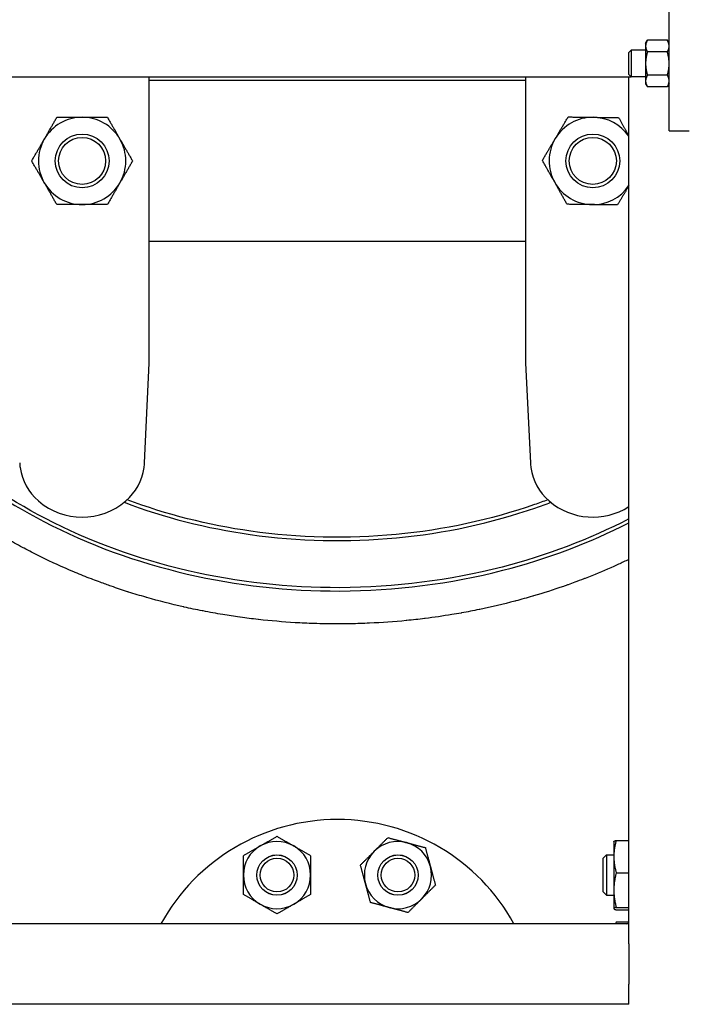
# Model space of a CAD drawing. Header units: inches. Extents: x 24 to 1128, y -69 to 748.
# Tile 546 of 656: x 968 to 981, y 294 to 312. Entities that reach past the tile are written whole.
import ezdxf

# ---------------------------------------------------------------- set-up
doc = ezdxf.new("R2010")
doc.units = ezdxf.units.IN
doc.header["$LTSCALE"] = 32
doc.header["$MEASUREMENT"] = 0
doc.layers.add('Visible (ANSI)', color=7, linetype='Continuous', lineweight=30)

msp = doc.modelspace()

# ---------------------------------------------------------------- linework, layer by layer
at = {"layer": 'Visible (ANSI)'}
for p, q in [((980.20453, 310.10867), (980.20453, 312.60867)), ((979.76653, 311.73367), (979.80003, 311.79168)), ((979.76653, 311.73367), (979.76653, 311.68343)), ((980.17104, 311.79168), (979.80003, 311.79168)), ((980.20453, 311.73367), (980.17104, 311.79168)), ((979.45453, 311.56148), (979.5003, 311.60867)), ((979.45453, 311.15586), (979.45453, 311.56148)), ((979.5003, 311.60867), (979.5003, 311.10867)), ((979.76653, 311.60867), (979.5003, 311.60867)), ((979.76653, 311.68343), (979.76653, 311.35867)), ((980.17104, 311.57518), (979.80003, 311.57518)), ((979.76653, 311.35867), (979.76653, 311.03391)), ((902.45453, 311.10867), (979.45453, 311.10867)), ((970.53453, 307.74513), (970.53453, 311.10867)), ((970.53453, 311.04617), (977.53453, 311.04617)), ((977.53453, 311.10867), (977.53453, 307.74513)), ((979.45453, 311.15586), (979.5003, 311.10867)), ((979.45453, 311.10867), (979.5003, 311.10867)), ((979.45453, 295.35867), (979.45453, 311.10867)), ((979.76653, 311.10867), (979.5003, 311.10867)), ((979.76653, 311.03391), (979.76653, 310.98367)), ((980.17104, 311.14216), (979.80003, 311.14216)), ((979.76653, 310.98367), (979.80003, 310.92566)), ((980.17104, 310.92566), (979.80003, 310.92566)), ((980.20453, 310.98367), (980.17104, 310.92566)), ((980.20453, 310.10867), (980.57953, 310.10867)), ((977.53453, 308.04617), (970.53453, 308.04617)), ((970.53453, 305.78475), (970.53453, 307.74513)), ((977.53453, 307.74513), (977.53453, 305.78475)), ((970.44599, 303.9335), (970.53453, 305.78475)), ((977.53453, 305.78475), (977.62308, 303.9335)), ((979.22062, 296.90823), (979.45453, 296.90823)), ((979.17553, 296.88738), (979.17608, 296.88854)), ((979.17553, 296.88738), (979.17553, 296.60732)), ((978.97453, 296.57488), (979.03703, 296.63738)), ((978.97453, 295.94988), (978.97453, 296.57488)), ((979.03703, 296.63738), (979.03703, 295.88738)), ((979.03703, 296.63738), (979.17553, 296.63738)), ((979.17553, 296.60732), (979.17553, 295.98348)), ((979.22062, 296.3064), (979.45453, 296.3064)), ((979.17553, 295.98348), (979.17553, 295.63854)), ((978.97453, 295.94988), (979.03703, 295.88738)), ((979.03703, 295.88738), (979.17553, 295.88738)), ((979.17553, 295.63854), (979.17553, 295.63738)), ((979.17553, 295.63738), (979.17608, 295.63621)), ((979.22062, 295.66055), (979.45453, 295.66055)), ((979.22062, 295.61652), (979.45453, 295.61652)), ((979.45453, 295.35867), (902.45453, 295.35867)), ((979.20464, 295.35867), (979.20975, 295.36965)), ((979.22062, 295.3916), (979.45453, 295.3916)), ((979.41227, 295.35867), (979.45453, 295.37206)), ((979.45453, 294.98367), (979.45453, 295.35867)), ((979.45453, 294.98367), (979.45453, 294.23367)), ((979.45453, 293.85867), (979.45453, 294.23367)), ((979.45453, 293.85867), (902.45453, 293.85867))]:
    msp.add_line(p, q, dxfattribs=at)
for centre, radius in [((969.28453, 309.54617), 0.50016), ((969.28453, 309.54617), 0.5), ((969.28453, 309.54617), 0.4375), ((978.78453, 309.54617), 0.50016), ((978.78453, 309.54617), 0.5), ((978.78453, 309.54617), 0.4375), ((972.90944, 296.26238), 0.37513), ((972.90944, 296.26238), 0.375), ((972.90944, 296.26238), 0.3125), ((975.15962, 296.26238), 0.37513), ((975.15962, 296.26238), 0.375), ((975.15962, 296.26238), 0.3125)]:
    msp.add_circle(centre, radius, dxfattribs=at)
for centre, radius, start, end in [((969.28453, 309.54617), 0.8125, 90, 150), ((969.28453, 309.54617), 0.8125, 30, 90), ((978.78453, 309.54617), 0.8125, 89.252043, 149.252043), ((978.78453, 309.54617), 0.8125, 34.450483, 89.252043), ((969.28453, 309.54617), 0.8125, 150, 210), ((969.28453, 309.54617), 0.8125, 330, 30), ((978.78453, 309.54617), 0.8125, 149.252043, 209.252043), ((969.28453, 309.54617), 0.8125, 210, 270), ((969.28453, 309.54617), 0.8125, 270, 330), ((978.78453, 309.54617), 0.8125, 209.252043, 269.252043), ((978.78453, 309.54617), 0.8125, 269.252043, 325.549517), ((969.12193, 303.98127), 1, 187.965548, 229.428759), ((969.44713, 303.98127), 1, 310.571241, 352.034452), ((978.62193, 303.98127), 1, 187.965548, 229.428759), ((969.28453, 304.17117), 1.25, 229.428759, 310.571241), ((978.78453, 304.17117), 1.25, 229.428759, 302.411754), ((974.03453, 293.54617), 3.75, 28.903335, 151.096665), ((972.90944, 296.26238), 0.625, 120, 180), ((972.90944, 296.26238), 0.625, 60, 120), ((972.90944, 296.26238), 0.625, 0, 60), ((975.15962, 296.26238), 0.625, 75, 135), ((975.15962, 296.26238), 0.625, 15, 75), ((975.15962, 296.26238), 0.625, 135, 195), ((975.15962, 296.26238), 0.625, 315, 15), ((972.90944, 296.26238), 0.625, 180, 240), ((972.90944, 296.26238), 0.625, 300, 0), ((975.15962, 296.26238), 0.625, 195, 255), ((975.15962, 296.26238), 0.625, 255, 315), ((972.90944, 296.26238), 0.625, 240, 300)]:
    msp.add_arc(centre, radius, start, end, dxfattribs=at)
for points, weights in [([(979.80003, 311.79168), (979.76653, 311.73367), (979.76653, 311.68343)], [1, 1.0379548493, 1]), ([(980.20453, 311.68343), (980.20453, 311.73367), (980.17104, 311.79168)], [1, 1.0379548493, 1]), ([(979.76653, 311.68343), (979.76653, 311.63319), (979.80003, 311.57518)], [1, 1.0379548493, 1]), ([(979.80003, 311.57518), (979.76653, 311.45915), (979.76653, 311.35867)], [1, 1.0379548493, 1]), ([(980.17104, 311.57518), (980.20453, 311.63319), (980.20453, 311.68343)], [1, 1.0379548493, 1]), ([(980.20453, 311.35867), (980.20453, 311.45915), (980.17104, 311.57518)], [1, 1.0379548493, 1]), ([(979.76653, 311.35867), (979.76653, 311.25819), (979.80003, 311.14216)], [1, 1.0379548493, 1]), ([(980.17104, 311.14216), (980.20453, 311.25819), (980.20453, 311.35867)], [1, 1.0379548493, 1]), ([(979.80003, 311.14216), (979.76653, 311.08415), (979.76653, 311.03391)], [1, 1.0379548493, 1]), ([(979.76653, 311.03391), (979.76653, 310.98367), (979.80003, 310.92566)], [1, 1.0379548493, 1]), ([(980.20453, 311.03391), (980.20453, 311.08415), (980.17104, 311.14216)], [1, 1.0379548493, 1]), ([(980.17104, 310.92566), (980.20453, 310.98367), (980.20453, 311.03391)], [1, 1.0379548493, 1]), ([(968.58089, 309.95242), (968.68974, 310.14096), (968.81544, 310.35867)], [1, 1.0379548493, 1]), ([(968.81544, 310.35867), (969.06682, 310.35867), (969.28453, 310.35867)], [1, 1.0379548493, 1]), ([(969.28453, 310.35867), (969.50224, 310.35867), (969.75363, 310.35867)], [1, 1.0379548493, 1]), ([(969.75363, 310.35867), (969.87932, 310.14096), (969.98818, 309.95242)], [1, 1.0379548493, 1]), ([(978.08625, 309.96157), (978.19756, 310.14867), (978.32608, 310.36472)], [1, 1.0379548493, 1]), ([(978.32608, 310.36472), (978.57745, 310.36144), (978.79514, 310.3586)], [1, 1.0379548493, 1]), ([(978.79514, 310.3586), (979.01283, 310.35576), (979.2642, 310.35248)], [1, 1.0379548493, 1]), ([(979.2642, 310.35248), (979.36597, 310.17076), (979.45453, 310.01263)], [1, 1.03124248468, 1.01105054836]), ([(968.34634, 309.54617), (968.47203, 309.76388), (968.58089, 309.95242)], [1, 1.0379548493, 1]), ([(969.98818, 309.95242), (970.09703, 309.76388), (970.22273, 309.54617)], [1, 1.0379548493, 1]), ([(977.84642, 309.55842), (977.97494, 309.77447), (978.08625, 309.96157)], [1, 1.0379548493, 1]), ([(968.58089, 309.13992), (968.47203, 309.32846), (968.34634, 309.54617)], [1, 1.0379548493, 1]), ([(970.22273, 309.54617), (970.09703, 309.32846), (969.98818, 309.13992)], [1, 1.0379548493, 1]), ([(978.07564, 309.14914), (977.96926, 309.33909), (977.84642, 309.55842)], [1, 1.0379548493, 1]), ([(968.81544, 308.73367), (968.68974, 308.95138), (968.58089, 309.13992)], [1, 1.0379548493, 1]), ([(969.98818, 309.13992), (969.87932, 308.95138), (969.75363, 308.73367)], [1, 1.0379548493, 1]), ([(978.30487, 308.73986), (978.18203, 308.95919), (978.07564, 309.14914)], [1, 1.0379548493, 1]), ([(979.45453, 309.08323), (979.35623, 308.91798), (979.24298, 308.72762)], [1.00817877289, 1.03329282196, 1]), ([(969.28453, 308.73367), (969.06682, 308.73367), (968.81544, 308.73367)], [1, 1.0379548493, 1]), ([(969.75363, 308.73367), (969.50224, 308.73367), (969.28453, 308.73367)], [1, 1.0379548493, 1]), ([(978.77393, 308.73374), (978.55624, 308.73658), (978.30487, 308.73986)], [1, 1.0379548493, 1]), ([(979.24298, 308.72762), (978.99162, 308.7309), (978.77393, 308.73374)], [1, 1.0379548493, 1]), ([(972.59694, 296.80364), (972.74198, 296.88738), (972.90944, 296.98406)], [1, 1.0379548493, 1]), ([(972.90944, 296.98406), (973.07691, 296.88738), (973.22194, 296.80364)], [1, 1.0379548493, 1]), ([(974.71768, 296.70432), (974.8361, 296.82273), (974.97284, 296.95947)], [1, 1.0379548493, 1]), ([(974.97284, 296.95947), (975.15962, 296.90942), (975.32138, 296.86608)], [1, 1.0379548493, 1]), ([(979.22062, 296.90823), (979.17553, 296.74697), (979.17553, 296.60732)], [1, 1.0379548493, 1]), ([(979.17608, 296.88854), (979.18034, 296.89769), (979.22062, 296.90823)], [1.00744590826, 1.03377061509, 1]), ([(972.28444, 296.62322), (972.45191, 296.71991), (972.59694, 296.80364)], [1, 1.0379548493, 1]), ([(973.22194, 296.80364), (973.36698, 296.71991), (973.53444, 296.62322)], [1, 1.0379548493, 1]), ([(975.32138, 296.86608), (975.48315, 296.82273), (975.66993, 296.77269)], [1, 1.0379548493, 1]), ([(975.66993, 296.77269), (975.71998, 296.5859), (975.76333, 296.42414)], [1, 1.0379548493, 1]), ([(972.28444, 296.26238), (972.28444, 296.42984), (972.28444, 296.62322)], [1, 1.0379548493, 1]), ([(973.53444, 296.62322), (973.53444, 296.42984), (973.53444, 296.26238)], [1, 1.0379548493, 1]), ([(974.46253, 296.44916), (974.59926, 296.5859), (974.71768, 296.70432)], [1, 1.0379548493, 1]), ([(979.17553, 296.60732), (979.17553, 296.46766), (979.22062, 296.3064)], [1, 1.0379548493, 1]), ([(974.55592, 296.10061), (974.51257, 296.26238), (974.46253, 296.44916)], [1, 1.0379548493, 1]), ([(975.76333, 296.42414), (975.80667, 296.26238), (975.85672, 296.07559)], [1, 1.0379548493, 1]), ([(972.28444, 295.90153), (972.28444, 296.09491), (972.28444, 296.26238)], [1, 1.0379548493, 1]), ([(973.53444, 296.26238), (973.53444, 296.09491), (973.53444, 295.90153)], [1, 1.0379548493, 1]), ([(979.22062, 296.3064), (979.17553, 296.13335), (979.17553, 295.98348)], [1, 1.0379548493, 1]), ([(974.64931, 295.75206), (974.59926, 295.93885), (974.55592, 296.10061)], [1, 1.0379548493, 1]), ([(975.85672, 296.07559), (975.71998, 295.93885), (975.60156, 295.82043)], [1, 1.0379548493, 1]), ([(979.17553, 295.98348), (979.17553, 295.83361), (979.22062, 295.66055)], [1, 1.0379548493, 1]), ([(972.59694, 295.72111), (972.45191, 295.80484), (972.28444, 295.90153)], [1, 1.0379548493, 1]), ([(973.53444, 295.90153), (973.36698, 295.80484), (973.22194, 295.72111)], [1, 1.0379548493, 1]), ([(975.60156, 295.82043), (975.48315, 295.70202), (975.34641, 295.56528)], [1, 1.0379548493, 1]), ([(972.90944, 295.54069), (972.74198, 295.63738), (972.59694, 295.72111)], [1, 1.0379548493, 1]), ([(973.22194, 295.72111), (973.07691, 295.63738), (972.90944, 295.54069)], [1, 1.0379548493, 1]), ([(974.99786, 295.65867), (974.8361, 295.70202), (974.64931, 295.75206)], [1, 1.0379548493, 1]), ([(975.34641, 295.56528), (975.15962, 295.61533), (974.99786, 295.65867)], [1, 1.0379548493, 1]), ([(979.22062, 295.66055), (979.17553, 295.64876), (979.17553, 295.63854)], [1, 1.0379548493, 1]), ([(979.17553, 295.63854), (979.17553, 295.62832), (979.22062, 295.61652)], [1, 1.0379548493, 1]), ([(979.22062, 295.3916), (979.21181, 295.37474), (979.2048, 295.35867)], [1, 1.00719726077, 1.0116649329])]:
    msp.add_rational_spline(points, weights, degree=2, dxfattribs=at)
for points, knots in [([(979.45452, 302.88758), (978.71971, 302.50707), (977.92476, 302.20609), (976.12175, 301.74197), (975.10093, 301.61241), (973.12598, 301.60534), (972.17211, 301.71148), (970.31968, 302.14043), (969.42269, 302.46746), (967.87167, 303.27368), (967.20166, 303.73174), (966.12456, 304.69593), (965.69245, 305.18218), (965.33183, 305.70495)], [4.12485428, 4.12485428, 4.12485428, 4.12485428, 4.3927688, 4.3927688, 4.70778552, 4.70778552, 5.00175331, 5.00175331, 5.30152743, 5.30152743, 5.56784523, 5.56784523, 5.79082229, 5.79082229, 5.79082229, 5.79082229]), ([(979.45453, 302.13394), (979.39004, 302.10301), (979.32525, 302.0727), (979.26019, 302.04299), (979.25181, 302.03916), (979.24342, 302.03535), (979.23503, 302.03154), (979.0803, 301.96135), (978.92406, 301.89461), (978.76664, 301.83135), (978.72478, 301.81453), (978.68283, 301.79795), (978.6408, 301.78162), (978.63293, 301.77856), (978.62505, 301.77551), (978.61717, 301.77247), (978.56063, 301.75064), (978.50395, 301.72925), (978.44714, 301.70831), (978.40619, 301.69321), (978.36518, 301.67834), (978.3241, 301.66371), (978.31672, 301.66107), (978.30933, 301.65845), (978.30195, 301.65584), (978.28061, 301.64828), (978.25926, 301.64079), (978.23789, 301.63336), (978.05302, 301.56906), (977.86639, 301.5092), (977.67834, 301.45379), (977.67218, 301.45198), (977.66602, 301.45017), (977.65986, 301.44836), (977.55695, 301.41822), (977.45362, 301.3894), (977.34992, 301.36193), (977.3443, 301.36044), (977.33868, 301.35895), (977.33306, 301.35747), (977.11796, 301.30079), (976.90132, 301.24986), (976.68367, 301.20467), (976.67896, 301.20369), (976.67425, 301.20271), (976.66955, 301.20174), (976.56208, 301.17956), (976.45438, 301.15877), (976.34649, 301.13937), (976.34223, 301.13861), (976.33797, 301.13784), (976.33372, 301.13708), (976.27701, 301.12695), (976.22025, 301.1172), (976.16345, 301.10783), (975.99788, 301.08053), (975.83177, 301.05646), (975.66531, 301.03562), (975.66226, 301.03523), (975.65921, 301.03485), (975.65616, 301.03447), (975.54496, 301.02063), (975.43355, 301.00822), (975.32197, 300.99724), (975.31959, 300.99701), (975.31722, 300.99677), (975.31484, 300.99654), (975.08775, 300.97432), (974.85995, 300.95803), (974.63186, 300.94768), (974.63075, 300.94763), (974.62964, 300.94758), (974.62853, 300.94753), (974.51432, 300.94238), (974.40005, 300.93871), (974.28576, 300.93653), (974.28528, 300.93652), (974.28481, 300.93652), (974.28433, 300.93651), (974.20073, 300.93492), (974.11713, 300.93413), (974.03353, 300.93414), (973.88758, 300.93415), (973.7416, 300.93659), (973.59571, 300.94145), (973.59486, 300.94147), (973.59402, 300.9415), (973.59317, 300.94153), (973.47933, 300.94534), (973.36555, 300.95064), (973.25186, 300.9574), (973.25035, 300.95749), (973.24885, 300.95758), (973.24735, 300.95767), (973.01997, 300.97129), (972.79296, 300.99081), (972.5667, 301.01626), (972.56391, 301.01657), (972.56113, 301.01688), (972.55835, 301.0172), (972.4474, 301.02974), (972.33662, 301.04372), (972.22606, 301.05911), (972.22266, 301.05959), (972.21925, 301.06006), (972.21585, 301.06054), (972.11065, 301.07527), (972.00566, 301.0913), (971.90091, 301.10861), (971.77818, 301.12889), (971.65563, 301.15097), (971.53335, 301.17486), (971.52879, 301.17575), (971.52423, 301.17664), (971.51967, 301.17754), (971.40691, 301.19969), (971.29438, 301.22338), (971.18218, 301.2486), (971.17709, 301.24974), (971.17201, 301.25089), (971.16693, 301.25204), (970.93967, 301.30342), (970.71378, 301.36108), (970.48964, 301.4251), (970.48347, 301.42686), (970.4773, 301.42863), (970.47114, 301.4304), (970.3633, 301.46138), (970.25588, 301.49382), (970.14897, 301.52773), (970.14226, 301.52986), (970.13555, 301.53199), (970.12885, 301.53413), (970.02795, 301.56632), (969.92751, 301.59982), (969.82759, 301.6346), (969.75887, 301.65853), (969.69031, 301.68309), (969.62192, 301.70831), (969.57479, 301.72568), (969.52774, 301.74337), (969.48078, 301.76136), (969.47298, 301.76434), (969.46519, 301.76734), (969.45739, 301.77035), (969.40558, 301.79032), (969.35388, 301.81067), (969.30231, 301.8314), (969.25256, 301.85139), (969.20292, 301.87173), (969.15342, 301.89242), (969.14527, 301.89582), (969.13712, 301.89924), (969.12898, 301.90266), (968.92155, 301.9899), (968.71646, 302.08322), (968.51444, 302.18254), (968.50584, 302.18677), (968.49725, 302.191), (968.48866, 302.19525), (968.39301, 302.24258), (968.29806, 302.29126), (968.20388, 302.34127), (968.19508, 302.34594), (968.18629, 302.35062), (968.1775, 302.35532), (968.07601, 302.40956), (967.97544, 302.46535), (967.87588, 302.52267), (967.77661, 302.57982), (967.67801, 302.63867), (967.58023, 302.69922), (967.57101, 302.70493), (967.56179, 302.71066), (967.55259, 302.7164), (967.45693, 302.77603), (967.36207, 302.83729), (967.26812, 302.90016), (967.25899, 302.90628), (967.24986, 302.9124), (967.24075, 302.91855), (967.04606, 303.04973), (966.85547, 303.18777), (966.67022, 303.33226), (966.66153, 303.33904), (966.65285, 303.34583), (966.64419, 303.35264), (966.5645, 303.41522), (966.48581, 303.479), (966.40821, 303.54393), (966.40085, 303.55008), (966.39351, 303.55624), (966.38618, 303.56242), (966.37756, 303.56967), (966.36896, 303.57694), (966.36037, 303.58422), (966.28305, 303.64977), (966.20683, 303.71647), (966.1318, 303.78428), (966.03625, 303.87065), (965.94217, 303.95922), (965.84978, 304.04995), (965.84118, 304.0584), (965.83259, 304.06686), (965.82402, 304.07535), (965.74712, 304.15146), (965.67142, 304.22907), (965.59705, 304.30812), (965.58881, 304.31688), (965.58059, 304.32565), (965.57239, 304.33444), (965.41718, 304.50075), (965.26788, 304.67341), (965.12557, 304.85188), (965.11855, 304.86069), (965.11155, 304.86951), (965.10456, 304.87834), (965.0375, 304.96312), (964.972, 305.04923), (964.90823, 305.1365), (964.90189, 305.14518), (964.89558, 305.15386), (964.88928, 305.16255), (964.82861, 305.24625), (964.76961, 305.33091), (964.71235, 305.41644), (964.68945, 305.45065), (964.66678, 305.48505), (964.64436, 305.51966)], [0.3708105, 0.3708105, 0.3708105, 0.3708105, 0.374374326, 0.374374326, 0.374374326, 0.374833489, 0.374833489, 0.374833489, 0.383299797, 0.383299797, 0.383299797, 0.385551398, 0.385551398, 0.385551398, 0.385973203, 0.385973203, 0.385973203, 0.389000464, 0.389000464, 0.389000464, 0.39118296, 0.39118296, 0.39118296, 0.39157528, 0.39157528, 0.39157528, 0.392708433, 0.392708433, 0.392708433, 0.402513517, 0.402513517, 0.402513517, 0.402834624, 0.402834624, 0.402834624, 0.408198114, 0.408198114, 0.408198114, 0.408488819, 0.408488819, 0.408488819, 0.419610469, 0.419610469, 0.419610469, 0.419850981, 0.419850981, 0.419850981, 0.425340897, 0.425340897, 0.425340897, 0.425557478, 0.425557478, 0.425557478, 0.428442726, 0.428442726, 0.428442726, 0.436853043, 0.436853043, 0.436853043, 0.437007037, 0.437007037, 0.437007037, 0.442625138, 0.442625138, 0.442625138, 0.44274473, 0.44274473, 0.44274473, 0.454177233, 0.454177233, 0.454177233, 0.454232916, 0.454232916, 0.454232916, 0.459957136, 0.459957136, 0.459957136, 0.459980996, 0.459980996, 0.459980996, 0.464168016, 0.464168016, 0.464168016, 0.471478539, 0.471478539, 0.471478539, 0.471520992, 0.471520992, 0.471520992, 0.477225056, 0.477225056, 0.477225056, 0.477300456, 0.477300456, 0.477300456, 0.488708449, 0.488708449, 0.488708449, 0.488848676, 0.488848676, 0.488848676, 0.494443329, 0.494443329, 0.494443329, 0.494615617, 0.494615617, 0.494615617, 0.499939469, 0.499939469, 0.499939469, 0.506176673, 0.506176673, 0.506176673, 0.506409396, 0.506409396, 0.506409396, 0.512162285, 0.512162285, 0.512162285, 0.512422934, 0.512422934, 0.512422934, 0.524077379, 0.524077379, 0.524077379, 0.524398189, 0.524398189, 0.524398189, 0.530007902, 0.530007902, 0.530007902, 0.53035995, 0.53035995, 0.53035995, 0.535657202, 0.535657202, 0.535657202, 0.539300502, 0.539300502, 0.539300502, 0.541811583, 0.541811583, 0.541811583, 0.542228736, 0.542228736, 0.542228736, 0.545001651, 0.545001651, 0.545001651, 0.547677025, 0.547677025, 0.547677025, 0.548117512, 0.548117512, 0.548117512, 0.559337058, 0.559337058, 0.559337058, 0.559814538, 0.559814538, 0.559814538, 0.565133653, 0.565133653, 0.565133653, 0.565630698, 0.565630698, 0.565630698, 0.571371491, 0.571371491, 0.571371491, 0.577095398, 0.577095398, 0.577095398, 0.57763525, 0.57763525, 0.57763525, 0.583243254, 0.583243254, 0.583243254, 0.583788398, 0.583788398, 0.583788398, 0.595431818, 0.595431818, 0.595431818, 0.595978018, 0.595978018, 0.595978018, 0.60099998, 0.60099998, 0.60099998, 0.601475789, 0.601475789, 0.601475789, 0.602034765, 0.602034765, 0.602034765, 0.607067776, 0.607067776, 0.607067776, 0.613477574, 0.613477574, 0.613477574, 0.614074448, 0.614074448, 0.614074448, 0.619428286, 0.619428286, 0.619428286, 0.620021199, 0.620021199, 0.620021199, 0.631238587, 0.631238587, 0.631238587, 0.631791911, 0.631791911, 0.631791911, 0.63710333, 0.63710333, 0.63710333, 0.637631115, 0.637631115, 0.637631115, 0.642712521, 0.642712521, 0.642712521, 0.644744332, 0.644744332, 0.644744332, 0.644744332]), ([(965.30102, 305.63969), (965.6604, 305.12394), (966.08873, 304.64413), (967.16413, 303.68146), (967.83848, 303.22049), (969.39877, 302.40946), (970.30069, 302.08068), (972.16281, 301.64948), (973.12144, 301.54282), (975.10626, 301.54992), (976.13219, 301.68012), (977.93393, 302.14392), (978.72336, 302.44147), (979.45452, 302.81725)], [-5.78661752, -5.78661752, -5.78661752, -5.78661752, -5.56784523, -5.56784523, -5.30152743, -5.30152743, -5.00175331, -5.00175331, -4.70778552, -4.70778552, -4.3927688, -4.3927688, -4.12832382, -4.12832382, -4.12832382, -4.12832382]), ([(970.06686, 303.19626), (970.80914, 302.91477), (971.60078, 302.71268), (973.30778, 302.47081), (974.22728, 302.44978), (976.02331, 302.62019), (976.89997, 302.80925), (977.81614, 303.12717), (977.90956, 303.1611), (978.0022, 303.19626)], [-2.024603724, -2.024603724, -2.024603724, -2.024603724, -1.750991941, -1.750991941, -1.449405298, -1.449405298, -1.151145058, -1.151145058, -1.116988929, -1.116988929, -1.116988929, -1.116988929]), ([(977.94791, 303.24257), (977.86636, 303.21193), (977.78422, 303.18225), (976.88437, 302.87), (976.01257, 302.68196), (974.22627, 302.51247), (973.31165, 302.53339), (971.6257, 302.77227), (970.84966, 302.9691), (970.12116, 303.24257)], [1.120956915, 1.120956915, 1.120956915, 1.120956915, 1.151145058, 1.151145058, 1.449405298, 1.449405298, 1.750991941, 1.750991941, 2.020635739, 2.020635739, 2.020635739, 2.020635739])]:
    msp.add_open_spline(points, degree=3, knots=knots, dxfattribs=at)
for points in [[(968.12308, 303.9335), (968.12453, 303.90318), (968.12736, 303.87288), (968.13158, 303.84269)], [(970.43748, 303.84269), (970.4417, 303.87283), (970.44454, 303.90313), (970.44599, 303.9335)], [(977.62308, 303.9335), (977.62453, 303.90318), (977.62736, 303.87288), (977.63158, 303.84269)]]:
    msp.add_open_spline(points, degree=3, dxfattribs=at)

doc.saveas('drawing.dxf')
